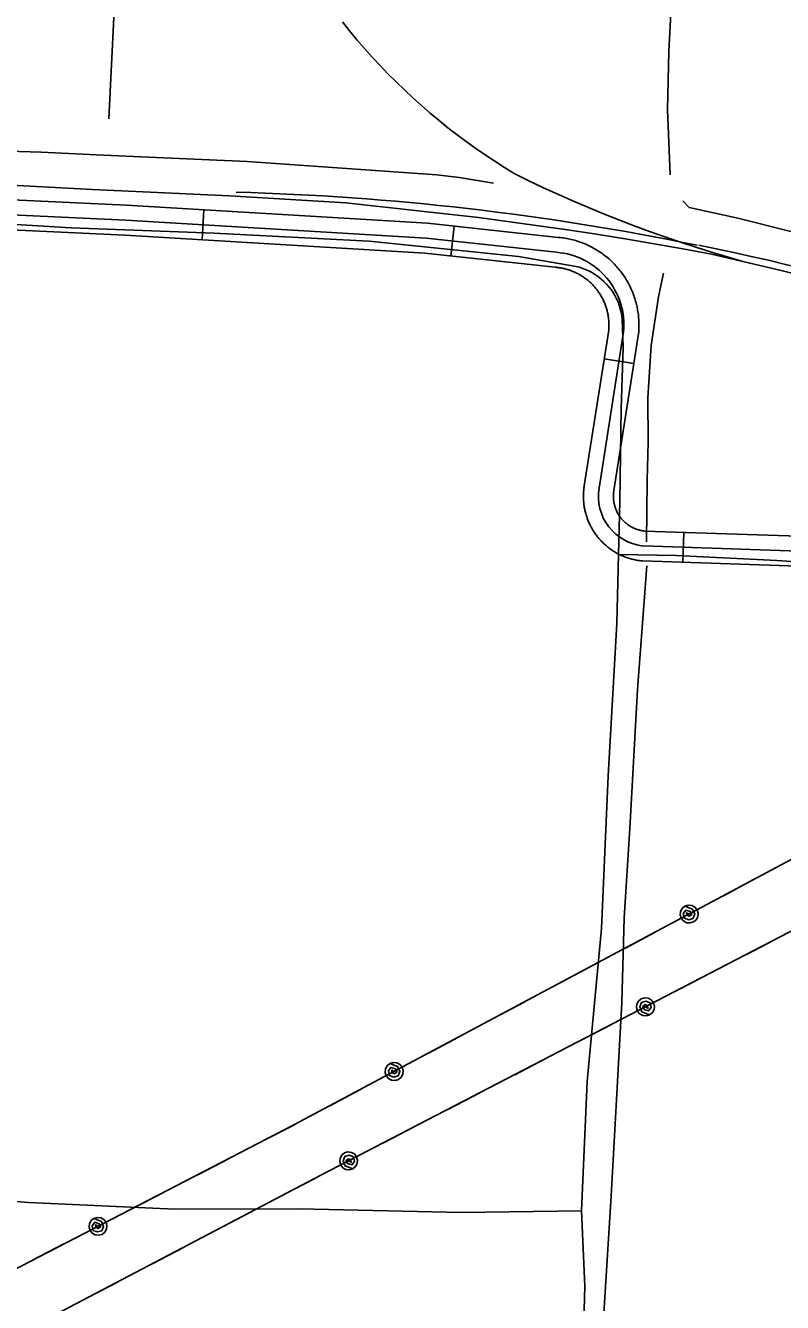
# Model space of a CAD drawing. Extents: x 3281947 to 3319794, y 715894 to 741249.
# Drawn here: x 3316270 to 3317026, y 723317 to 724593 of the extents above; entities that cross this region are included whole.
import ezdxf

# ---------------------------------------------------------------- set-up
doc = ezdxf.new("R2010")
doc.units = 0
for name, color, linetype in [('V-DTCH-CNTR', 7, 'Continuous'), ('V-RAIL-TRAK', 7, 'Continuous'), ('V-ROAD-CNTR', 7, 'Continuous'), ('V-TOPO-SHOR', 7, 'Continuous'), ('V-UTIL-LINE', 7, 'Continuous')]:
    doc.layers.add(name, color=color, linetype=linetype)

msp = doc.modelspace()

# ---------------------------------------------------------------- linework, layer by layer
at = {"layer": 'V-DTCH-CNTR'}
for points in [[(3316825.2, 723203.3), (3316828.9, 723333.3), (3316825.6, 723408.7), (3316831.4, 723538.1), (3316845.6, 723690.8), (3316852.2, 723843.6), (3316860.8, 723995.7), (3316862.6, 724064.5), (3316863.9, 724117.5), (3316865.2, 724210.7), (3316867.1, 724271.6), (3316866.4, 724299.9), (3316866, 724303.4), (3316865.3, 724306.9), (3316864.4, 724310.3), (3316863.3, 724313.7), (3316862.1, 724317.1), (3316860.6, 724320.3), (3316858.9, 724323.5), (3316857.1, 724326.5), (3316855.1, 724329.4), (3316852.9, 724332.3), (3316850.5, 724334.9), (3316848, 724337.5), (3316845.4, 724339.9), (3316842.6, 724342.1), (3316839.7, 724344.1), (3316836.7, 724346), (3316833.5, 724347.7), (3316830.3, 724349.2), (3316827, 724350.6), (3316823.6, 724351.7), (3316820.2, 724352.6), (3316762.7, 724362.4), (3316613.4, 724377.9), (3316458.5, 724385.9), (3316315.7, 724391.1), (3316166.1, 724400.1)], [(3316862.6, 724064.5), (3316920.4, 724063.6), (3317020.8, 724058.6), (3317119.2, 724052.1), (3317211.5, 724052.6), (3317308.5, 724049.6), (3317435.1, 724045.8), (3317536.3, 724044.1), (3317580.3, 724042.5)], [(3315871.8, 723447.7), (3315953, 723443.3), (3316062.4, 723434.1), (3316273, 723417), (3316419.5, 723410.5), (3316543.4, 723410.8), (3316705.8, 723407), (3316825.6, 723408.7)]]:
    msp.add_lwpolyline(points, dxfattribs=at)
at = {"layer": 'V-RAIL-TRAK'}
for points in [[(3316986.8, 724357.6), (3316971.1, 724362.1), (3316955.5, 724366.8), (3316939.9, 724371.7), (3316924.4, 724376.7), (3316908.9, 724382), (3316893.5, 724387.5), (3316878.2, 724393.2), (3316862.9, 724399), (3316847.7, 724405.1), (3316832.6, 724411.3), (3316817.6, 724417.7), (3316802.7, 724424.4), (3316787.8, 724431.2), (3316773.1, 724438.2), (3316758.4, 724445.4), (3316748.6, 724451.4), (3316738.9, 724457.6), (3316729.3, 724464), (3316719.9, 724470.5), (3316710.5, 724477.3), (3316701.3, 724484.1), (3316692.2, 724491.2), (3316683.3, 724498.4), (3316674.4, 724505.8), (3316665.7, 724513.3), (3316657.2, 724521), (3316648.7, 724528.9), (3316640.5, 724536.9), (3316632.3, 724545), (3316624.4, 724553.3), (3316616.5, 724561.7), (3316608.9, 724570.3), (3316601.3, 724579), (3316594, 724587.9), (3316587, 724597)], [(3317580.2, 724159.9), (3317486.8, 724199.3), (3317378.6, 724242.9), (3317267.8, 724281.2), (3317174.4, 724309.4), (3317143.3, 724318), (3317112.1, 724326.4), (3317080.9, 724334.5), (3317049.6, 724342.4), (3317018.2, 724350.1), (3316986.8, 724357.6), (3316955.4, 724364.9), (3316926.8, 724370.2), (3316898.1, 724375.2), (3316869.3, 724380.1), (3316840.6, 724384.7), (3316811.8, 724389.1), (3316722.6, 724401.4), (3316590.1, 724416.1), (3316473.9, 724423.2), (3316337.1, 724429.4), (3316243.1, 724434.4), (3316103.7, 724438.4), (3315941.1, 724444.7)]]:
    msp.add_lwpolyline(points, dxfattribs=at)
at = {"layer": 'V-ROAD-CNTR'}
for p, q in [((3316446.5, 724379.2), (3316448.3, 724409.1)), ((3316695.2, 724362.9), (3316698.4, 724392.8)), ((3316848.3, 724260.1), (3316877.9, 724255.4)), ((3316927, 724056.8), (3316928, 724086.8))]:
    msp.add_line(p, q, dxfattribs=at)
for points in [[(3316800.7, 724366.7), (3316670.4, 724380.7), (3316370.4, 724398.8), (3315892.8, 724421.2), (3315397.5, 724441.1), (3315070.8, 724452.5)], [(3316371.2, 724413.7), (3315893.5, 724436.2)], [(3316369.6, 724383.8), (3315892.2, 724406.2)], [(3316857.6, 724124.9), (3316857.6, 724125.5), (3316857.7, 724126.1), (3316857.7, 724126.7), (3316857.8, 724127.2), (3316857.9, 724127.9), (3316858, 724128.6), (3316882.6, 724285.3), (3316882.8, 724287.3), (3316882.9, 724288.9), (3316882.9, 724290.3), (3316883, 724291.9), (3316883, 724293.5), (3316883, 724294.9), (3316883, 724296.5), (3316882.9, 724298.1), (3316882.8, 724299.6), (3316882.7, 724301.1), (3316882.6, 724302.6), (3316882.4, 724304.1), (3316882.2, 724305.7), (3316882, 724307.2), (3316881.7, 724308.7), (3316881.5, 724310.2), (3316881.2, 724311.7), (3316880.9, 724313.2), (3316880.5, 724314.7), (3316880.1, 724316.2), (3316879.7, 724317.7), (3316879.3, 724319.2), (3316878.8, 724320.6), (3316878.4, 724322.1), (3316877.9, 724323.6), (3316877.3, 724325), (3316876.8, 724326.4), (3316876.2, 724327.9), (3316875.6, 724329.3), (3316875, 724330.6), (3316874.3, 724332), (3316873.6, 724333.4), (3316872.9, 724334.8), (3316872.2, 724336.1), (3316871.5, 724337.5), (3316870.7, 724338.8), (3316869.9, 724340.1), (3316869.1, 724341.4), (3316868.2, 724342.7), (3316867.4, 724344), (3316866.5, 724345.2), (3316865.6, 724346.5), (3316864.7, 724347.7), (3316863.7, 724348.9), (3316862.7, 724350.1), (3316861.7, 724351.3), (3316860.7, 724352.4), (3316859.7, 724353.6), (3316858.7, 724354.7), (3316857.6, 724355.8), (3316856.5, 724356.9), (3316855.4, 724358), (3316854.2, 724359), (3316853.1, 724360), (3316851.9, 724361), (3316850.7, 724362), (3316849.6, 724362.9), (3316848.4, 724363.9), (3316847.1, 724364.8), (3316845.9, 724365.7), (3316844.6, 724366.6), (3316843.3, 724367.4), (3316842, 724368.3), (3316840.7, 724369.1), (3316839.4, 724369.9), (3316838.1, 724370.6), (3316836.7, 724371.4), (3316835.4, 724372.1), (3316834, 724372.8), (3316832.6, 724373.5), (3316831.3, 724374.1), (3316829.8, 724374.7), (3316828.4, 724375.3), (3316827, 724375.9), (3316825.5, 724376.4), (3316824.1, 724376.9), (3316822.7, 724377.4), (3316821.2, 724377.9), (3316819.7, 724378.4), (3316818.3, 724378.8), (3316816.8, 724379.2), (3316815.3, 724379.5), (3316813.8, 724379.9), (3316812.3, 724380.2), (3316810.8, 724380.5), (3316809.2, 724380.8), (3316807.7, 724381), (3316806.3, 724381.2), (3316804.7, 724381.4), (3316803.2, 724381.5), (3316802.2, 724381.6), (3316671.7, 724395.7), (3316371.2, 724413.7)], [(3316827.6, 724126.7), (3316827.7, 724127.8), (3316827.8, 724129), (3316827.9, 724130.1), (3316828.1, 724131.3), (3316828.2, 724132.3), (3316828.4, 724133.2), (3316852.8, 724289), (3316852.8, 724289.6), (3316852.9, 724290.5), (3316852.9, 724291.6), (3316853, 724292.6), (3316853, 724293.6), (3316853, 724294.6), (3316853, 724295.6), (3316852.9, 724296.6), (3316852.9, 724297.6), (3316852.8, 724298.6), (3316852.7, 724299.7), (3316852.6, 724300.7), (3316852.5, 724301.6), (3316852.3, 724302.6), (3316852.2, 724303.7), (3316852, 724304.7), (3316851.8, 724305.7), (3316851.6, 724306.6), (3316851.4, 724307.6), (3316851.1, 724308.6), (3316850.8, 724309.6), (3316850.6, 724310.5), (3316850.3, 724311.5), (3316849.9, 724312.5), (3316849.6, 724313.4), (3316849.3, 724314.4), (3316848.9, 724315.4), (3316848.5, 724316.3), (3316848.1, 724317.2), (3316847.7, 724318.1), (3316847.3, 724319.1), (3316846.8, 724320), (3316846.4, 724320.8), (3316845.9, 724321.8), (3316845.4, 724322.6), (3316844.9, 724323.5), (3316844.3, 724324.4), (3316843.8, 724325.3), (3316843.3, 724326.1), (3316842.7, 724326.9), (3316842.1, 724327.7), (3316841.5, 724328.6), (3316840.9, 724329.4), (3316840.3, 724330.1), (3316839.6, 724330.9), (3316839, 724331.7), (3316838.3, 724332.5), (3316837.6, 724333.2), (3316836.9, 724334), (3316836.2, 724334.7), (3316835.5, 724335.4), (3316834.8, 724336.1), (3316834.1, 724336.8), (3316833.3, 724337.5), (3316832.5, 724338.1), (3316831.8, 724338.8), (3316830.9, 724339.4), (3316830.2, 724340), (3316829.4, 724340.6), (3316828.5, 724341.2), (3316827.7, 724341.8), (3316826.9, 724342.4), (3316826, 724342.9), (3316825.2, 724343.5), (3316824.3, 724344), (3316823.4, 724344.5), (3316822.5, 724345), (3316821.6, 724345.4), (3316820.7, 724345.9), (3316819.8, 724346.3), (3316818.9, 724346.8), (3316818, 724347.2), (3316817, 724347.6), (3316816.1, 724347.9), (3316815.2, 724348.3), (3316814.2, 724348.7), (3316813.2, 724349), (3316812.3, 724349.3), (3316811.3, 724349.6), (3316810.3, 724349.8), (3316809.3, 724350.1), (3316808.4, 724350.4), (3316807.4, 724350.6), (3316806.4, 724350.8), (3316805.4, 724351), (3316804.4, 724351.1), (3316803.4, 724351.3), (3316802.4, 724351.4), (3316801.4, 724351.6), (3316800.4, 724351.7), (3316799.3, 724351.8), (3316669.2, 724365.7), (3316369.6, 724383.8)], [(3316843.2, 724130.9), (3316867.7, 724287.2)], [(3317062, 724052.2), (3316886.4, 724058.2), (3316884.9, 724058.3), (3316883.7, 724058.5), (3316882.7, 724058.6), (3316881.5, 724058.8), (3316880.4, 724059), (3316879.3, 724059.2), (3316878.2, 724059.5), (3316877.1, 724059.7), (3316876, 724060), (3316874.9, 724060.3), (3316873.8, 724060.6), (3316872.8, 724060.9), (3316871.7, 724061.3), (3316870.6, 724061.7), (3316869.6, 724062), (3316868.5, 724062.4), (3316867.4, 724062.9), (3316866.4, 724063.3), (3316865.4, 724063.8), (3316864.4, 724064.3), (3316863.3, 724064.8), (3316862.3, 724065.3), (3316861.3, 724065.8), (3316860.3, 724066.3), (3316859.4, 724066.9), (3316858.4, 724067.5), (3316857.4, 724068.1), (3316856.5, 724068.7), (3316855.5, 724069.4), (3316854.6, 724070), (3316853.7, 724070.6), (3316852.8, 724071.3), (3316851.9, 724072.1), (3316851.1, 724072.7), (3316850.2, 724073.5), (3316849.3, 724074.3), (3316848.5, 724075), (3316847.7, 724075.7), (3316846.8, 724076.5), (3316846, 724077.3), (3316845.2, 724078.2), (3316844.5, 724079), (3316843.8, 724079.8), (3316843, 724080.7), (3316842.3, 724081.5), (3316841.6, 724082.4), (3316840.8, 724083.3), (3316840.2, 724084.2), (3316839.5, 724085.1), (3316838.9, 724086.1), (3316838.2, 724087), (3316837.6, 724088), (3316837, 724088.9), (3316836.5, 724089.8), (3316835.9, 724090.9), (3316835.3, 724091.9), (3316834.8, 724092.8), (3316834.3, 724093.9), (3316833.8, 724094.9), (3316833.3, 724095.9), (3316832.9, 724096.9), (3316832.4, 724098), (3316832, 724099), (3316831.6, 724100.1), (3316831.2, 724101.1), (3316830.8, 724102.2), (3316830.5, 724103.3), (3316830.2, 724104.3), (3316829.9, 724105.5), (3316829.6, 724106.6), (3316829.3, 724107.6), (3316829, 724108.7), (3316828.8, 724109.9), (3316828.6, 724111), (3316828.4, 724112.1), (3316828.2, 724113.2), (3316828.1, 724114.3), (3316827.9, 724115.5), (3316827.8, 724116.6), (3316827.7, 724117.7), (3316827.6, 724118.8), (3316827.6, 724119.9), (3316827.5, 724121.1), (3316827.5, 724122.2), (3316827.5, 724123.3), (3316827.5, 724124.5), (3316827.6, 724125.6), (3316827.6, 724126.7)], [(3317063.2, 724082.2), (3316888.5, 724088.1), (3316888.3, 724088.1), (3316887.8, 724088.2), (3316887.1, 724088.3), (3316886.5, 724088.4), (3316885.9, 724088.5), (3316885.3, 724088.6), (3316884.7, 724088.8), (3316884.2, 724088.9), (3316883.6, 724089), (3316883, 724089.2), (3316882.4, 724089.4), (3316881.8, 724089.5), (3316881.2, 724089.7), (3316880.7, 724089.9), (3316880.1, 724090.1), (3316879.5, 724090.4), (3316878.9, 724090.6), (3316878.4, 724090.8), (3316877.9, 724091.1), (3316877.3, 724091.3), (3316876.7, 724091.6), (3316876.2, 724091.9), (3316875.7, 724092.2), (3316875.1, 724092.4), (3316874.6, 724092.7), (3316874.1, 724093.1), (3316873.6, 724093.4), (3316873.1, 724093.7), (3316872.6, 724094), (3316872.1, 724094.4), (3316871.6, 724094.8), (3316871.1, 724095.1), (3316870.6, 724095.5), (3316870.1, 724095.9), (3316869.7, 724096.3), (3316869.3, 724096.7), (3316868.8, 724097.1), (3316868.3, 724097.5), (3316867.9, 724097.9), (3316867.5, 724098.3), (3316867.1, 724098.8), (3316866.6, 724099.2), (3316866.2, 724099.7), (3316865.8, 724100.1), (3316865.4, 724100.6), (3316865, 724101.1), (3316864.7, 724101.5), (3316864.3, 724102), (3316864, 724102.5), (3316863.6, 724103), (3316863.3, 724103.6), (3316863, 724104), (3316862.6, 724104.5), (3316862.3, 724105.1), (3316862, 724105.6), (3316861.7, 724106.1), (3316861.4, 724106.7), (3316861.2, 724107.2), (3316860.9, 724107.7), (3316860.6, 724108.3), (3316860.4, 724108.9), (3316860.1, 724109.4), (3316859.9, 724110), (3316859.7, 724110.5), (3316859.5, 724111.1), (3316859.3, 724111.7), (3316859.1, 724112.3), (3316858.9, 724112.9), (3316858.8, 724113.4), (3316858.6, 724114), (3316858.5, 724114.6), (3316858.3, 724115.2), (3316858.2, 724115.8), (3316858.1, 724116.4), (3316858, 724117), (3316857.9, 724117.6), (3316857.8, 724118.2), (3316857.7, 724118.8), (3316857.7, 724119.4), (3316857.6, 724120), (3316857.6, 724120.6), (3316857.5, 724121.2), (3316857.5, 724121.8), (3316857.5, 724122.4), (3316857.5, 724123.1), (3316857.5, 724123.6), (3316857.6, 724124.2), (3316857.6, 724124.9)], [(3317577.9, 724042.7), (3317465.6, 724048.6), (3317062.6, 724067.2), (3316887.5, 724073.2)]]:
    msp.add_lwpolyline(points, dxfattribs=at)
for centre, radius, start, end in [((3316409.3, 721781), 2646.7, 78.4103, 88.4546), ((3316795, 724293.9), 73, 354.6804, 85.5161), ((3316336.1, 721445.7), 2990.4, 67.411, 78.2917), ((3316892.3, 724122.7), 49.8, 170.5138, 264.4418)]:
    msp.add_arc(centre, radius, start, end, dxfattribs=at)
at = {"layer": 'V-TOPO-SHOR'}
for points in [[(3316914.1, 724444.1), (3316911.6, 724509), (3316912.8, 724567.7), (3316917.8, 724661.6), (3316923.8, 724731.9), (3316928.8, 724816.4), (3316933.7, 724889.8), (3316937, 724948.4), (3316940, 725065.1), (3316943.8, 725112.1)], [(3316353.3, 724500.2), (3316359.4, 724622), (3316362.8, 724721.1), (3316364.6, 724753), (3316367.3, 724759.5), (3316371.3, 724761.2), (3316382.8, 724761.5)], [(3316058.2, 724476), (3316175.1, 724470.1), (3316285.8, 724466.8), (3316348.1, 724463.7), (3316491.5, 724457.4), (3316681, 724444.2), (3316703.3, 724441.5), (3316737.7, 724435.7)], [(3317580.1, 724197.6), (3317550.5, 724211.8), (3317501.9, 724232.8), (3317458.9, 724248.8), (3317365.3, 724281.7), (3317195.4, 724343.9), (3317087.8, 724374.1), (3316981.7, 724400.7), (3316933.1, 724411.3), (3316926.9, 724418.2)], [(3316890.4, 724077.4), (3316891.1, 724138.9), (3316892.2, 724176.9), (3316891.8, 724221.3), (3316895.1, 724273.5), (3316902.7, 724322.1), (3316907.6, 724345.7)], [(3316826.6, 722759.6), (3316830.7, 722906.1), (3316835.2, 723014.8), (3316840.3, 723131), (3316847.1, 723290), (3316855.3, 723423.6), (3316860.4, 723513.6), (3316866, 723617.1), (3316868.3, 723701.6), (3316873.8, 723790.9), (3316881.6, 723929.8), (3316891, 724053.3)]]:
    msp.add_lwpolyline(points, dxfattribs=at)
at = {"layer": 'V-UTIL-LINE'}
for points in [[(3312325.9, 721286.3), (3312568.6, 721404.8), (3313073.1, 721661.4), (3313565.8, 721918.7), (3314062.8, 722182.3), (3314555.8, 722442), (3315054, 722700.8), (3315538, 722975.8), (3316036.6, 723234.9), (3316539, 723494.9), (3317512.1, 724014.4), (3317580.3, 724047.8)], [(3317580.3, 723978.6), (3317533.6, 723957.1), (3317050.3, 723696.1), (3316565.9, 723444.6), (3316061.4, 723180), (3315565.9, 722917.4), (3315061.3, 722652.1), (3314571.2, 722391.1), (3314064.2, 722130), (3313579.5, 721870.9), (3313085.3, 721607), (3312590.5, 721349.4), (3312466.8, 721286.3)], [(3316967.6, 723723.7), (3316997.5, 723739.7)], [(3316933.2, 723705.3), (3316930.6, 723706.6), (3316930.9, 723704.3), (3316933.4, 723703.1), (3316935.8, 723704.8), (3316934.3, 723707.9), (3316929.9, 723709.3), (3316927.3, 723705.9), (3316928.4, 723701.2), (3316932.7, 723699.7), (3316937, 723700.9), (3316938.8, 723705.3), (3316936.5, 723710.3), (3316928.9, 723713.3), (3316926.2, 723711), (3316924.5, 723707.9), (3316924.2, 723704.4), (3316925.2, 723701.1), (3316927.4, 723698.4), (3316930.5, 723696.7), (3316934, 723696.4), (3316937.4, 723697.4), (3316940.1, 723699.6), (3316941.8, 723702.7), (3316942.1, 723706.2), (3316941.1, 723709.6), (3316938.9, 723712.3), (3316935.8, 723713.9), (3316932.3, 723714.3), (3316928.9, 723713.3)], [(3316868.8, 723670.9), (3316898.7, 723687)], [(3317019.9, 723680.3), (3316989.8, 723664.6)], [(3316803.5, 723636.1), (3316833.5, 723652.1)], [(3316954.3, 723646.2), (3316924.1, 723630.5)], [(3316738.2, 723601.2), (3316768.2, 723617.2)], [(3316889.5, 723612.6), (3316892, 723611.2), (3316891.7, 723613.5), (3316889.3, 723614.8), (3316886.8, 723613.1), (3316888.3, 723610), (3316892.7, 723608.5), (3316895.3, 723611.9), (3316894.3, 723616.6), (3316890, 723618.2), (3316885.7, 723617.1), (3316883.8, 723612.7), (3316886, 723607.6), (3316893.6, 723604.6), (3316896.4, 723606.8), (3316898.1, 723609.9), (3316898.4, 723613.3), (3316897.5, 723616.7), (3316895.3, 723619.5), (3316892.2, 723621.2), (3316888.7, 723621.5), (3316885.3, 723620.6), (3316882.6, 723618.4), (3316880.9, 723615.3), (3316880.5, 723611.8), (3316881.5, 723608.4), (3316883.7, 723605.7), (3316886.8, 723604), (3316890.2, 723603.6), (3316893.6, 723604.6)], [(3316854.9, 723594.6), (3316824.7, 723578.9)], [(3316672.9, 723566.4), (3316702.9, 723582.4)], [(3316789.2, 723560.5), (3316759, 723544.8)], [(3316638.5, 723548), (3316636, 723549.3), (3316636.3, 723547), (3316638.7, 723545.8), (3316641.2, 723547.5), (3316639.7, 723550.6), (3316635.3, 723552), (3316632.7, 723548.6), (3316633.7, 723543.9), (3316638, 723542.3), (3316642.4, 723543.5), (3316644.2, 723548), (3316641.9, 723553), (3316634.3, 723556), (3316631.6, 723553.7), (3316629.9, 723550.6), (3316629.6, 723547.1), (3316630.6, 723543.8), (3316632.8, 723541.1), (3316635.9, 723539.4), (3316639.4, 723539.1), (3316642.8, 723540.1), (3316645.5, 723542.3), (3316647.1, 723545.4), (3316647.5, 723548.9), (3316646.5, 723552.3), (3316644.2, 723555), (3316641.1, 723556.6), (3316637.6, 723557), (3316634.3, 723556)], [(3316574.1, 723513.6), (3316604.1, 723529.6)], [(3316723.5, 723526.4), (3316693.3, 723510.7)], [(3316508.6, 723479.2), (3316538.8, 723494.8)], [(3316657.8, 723492.3), (3316627.7, 723476.6)], [(3316442.9, 723445.2), (3316473.1, 723460.8)], [(3316593, 723458.7), (3316595.6, 723457.3), (3316595.3, 723459.6), (3316592.8, 723460.8), (3316590.4, 723459.2), (3316591.8, 723456.1), (3316596.3, 723454.6), (3316598.9, 723458), (3316597.9, 723462.7), (3316593.6, 723464.3), (3316589.3, 723463.2), (3316587.4, 723458.7), (3316589.6, 723453.7), (3316597.2, 723450.7), (3316599.9, 723452.9), (3316601.6, 723455.9), (3316602, 723459.4), (3316601, 723462.8), (3316598.8, 723465.6), (3316595.8, 723467.2), (3316592.3, 723467.6), (3316588.9, 723466.6), (3316586.2, 723464.5), (3316584.5, 723461.4), (3316584.1, 723457.9), (3316585.1, 723454.5), (3316587.3, 723451.8), (3316590.3, 723450.1), (3316593.8, 723449.7), (3316597.2, 723450.7)], [(3316558.4, 723440.7), (3316528.3, 723424.9)], [(3316377.2, 723411.1), (3316407.4, 723426.8)], [(3316342.6, 723393.2), (3316340, 723394.6), (3316340.3, 723392.3), (3316342.8, 723391), (3316345.2, 723392.7), (3316343.8, 723395.8), (3316339.4, 723397.3), (3316336.7, 723393.9), (3316337.7, 723389.2), (3316342, 723387.6), (3316346.3, 723388.7), (3316348.2, 723393.1), (3316346, 723398.2), (3316338.4, 723401.2), (3316335.7, 723399), (3316334, 723396), (3316333.6, 723392.5), (3316334.6, 723389.1), (3316336.8, 723386.3), (3316339.8, 723384.6), (3316343.3, 723384.3), (3316346.7, 723385.2), (3316349.4, 723387.4), (3316351.1, 723390.5), (3316351.5, 723394), (3316350.6, 723397.4), (3316348.4, 723400.1), (3316345.3, 723401.8), (3316341.8, 723402.2), (3316338.4, 723401.2)], [(3316492.9, 723406.3), (3316462.8, 723390.5)], [(3316277.7, 723359.7), (3316307.9, 723375.3)], [(3316427.4, 723371.9), (3316397.3, 723356.1)], [(3316361.9, 723337.5), (3316331.7, 723321.7)]]:
    msp.add_lwpolyline(points, dxfattribs=at)

doc.saveas('drawing.dxf')
